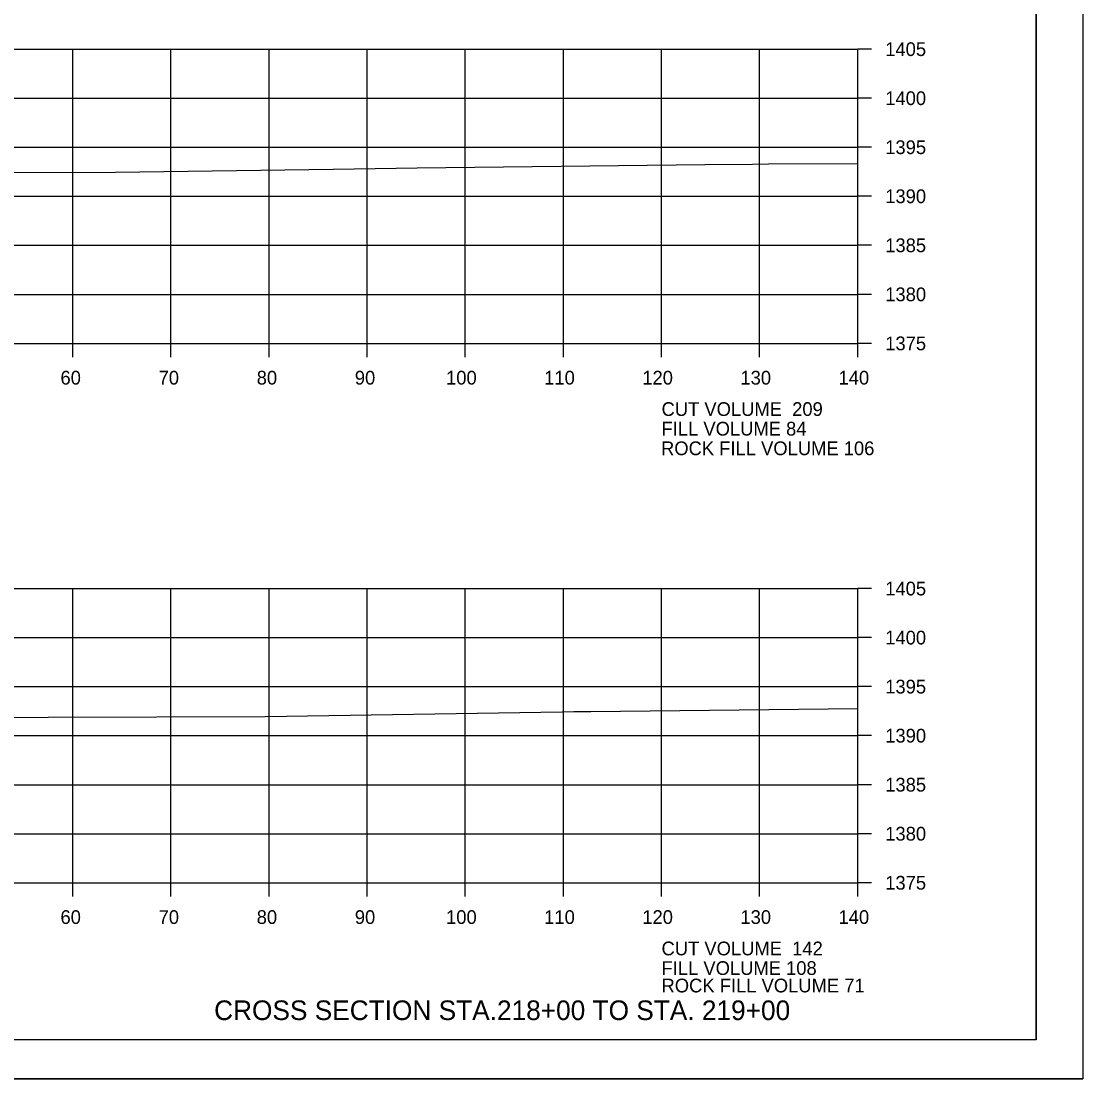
# Model space of a CAD drawing. Extents: x 1374311 to 1383814, y 384102 to 406278.
# Drawn here: x 1382694.8 to 1382803, y 405425.1 to 405532.9 of the extents above; entities that cross this region are included whole.
import ezdxf

# ---------------------------------------------------------------- set-up
doc = ezdxf.new("R2010")
doc.units = 0
for name, color, linetype in [('R_Axis', 7, 'Continuous'), ('R_Axis Annot', 7, 'Continuous'), ('R_Border', 7, 'Continuous'), ('R_Draft', 7, 'Continuous'), ('R_Exist Surface', 7, 'Continuous'), ('R_Fin Surface', 7, 'Continuous'), ('R_Grid', 7, 'Continuous'), ('R_No Plot', 7, 'Continuous')]:
    doc.layers.add(name, color=color, linetype=linetype)

msp = doc.modelspace()

# ---------------------------------------------------------------- linework, layer by layer
at = {"layer": 'R_Axis'}
for p, q in [((1382780.07, 405500.07), (1382780.07, 405530.07)), ((1382781.47, 405530.07), (1382780.07, 405530.07)), ((1382781.47, 405525.07), (1382780.07, 405525.07)), ((1382781.47, 405520.07), (1382780.07, 405520.07)), ((1382781.47, 405515.07), (1382780.07, 405515.07)), ((1382781.47, 405510.07), (1382780.07, 405510.07)), ((1382781.47, 405505.07), (1382780.07, 405505.07)), ((1382500.07, 405500.07), (1382780.07, 405500.07)), ((1382700.07, 405498.67), (1382700.07, 405500.07)), ((1382710.07, 405498.67), (1382710.07, 405500.07)), ((1382720.07, 405498.67), (1382720.07, 405500.07)), ((1382730.07, 405498.67), (1382730.07, 405500.07)), ((1382740.07, 405498.67), (1382740.07, 405500.07)), ((1382750.07, 405498.67), (1382750.07, 405500.07)), ((1382760.07, 405498.67), (1382760.07, 405500.07)), ((1382770.07, 405498.67), (1382770.07, 405500.07)), ((1382780.07, 405498.67), (1382780.07, 405500.07)), ((1382781.47, 405500.07), (1382780.07, 405500.07)), ((1382780.07, 405445.07), (1382780.07, 405475.07)), ((1382781.47, 405475.07), (1382780.07, 405475.07)), ((1382781.47, 405470.07), (1382780.07, 405470.07)), ((1382781.47, 405465.07), (1382780.07, 405465.07)), ((1382781.47, 405460.07), (1382780.07, 405460.07)), ((1382781.47, 405455.07), (1382780.07, 405455.07)), ((1382781.47, 405450.07), (1382780.07, 405450.07)), ((1382500.07, 405445.07), (1382780.07, 405445.07)), ((1382700.07, 405443.67), (1382700.07, 405445.07)), ((1382710.07, 405443.67), (1382710.07, 405445.07)), ((1382720.07, 405443.67), (1382720.07, 405445.07)), ((1382730.07, 405443.67), (1382730.07, 405445.07)), ((1382740.07, 405443.67), (1382740.07, 405445.07)), ((1382750.07, 405443.67), (1382750.07, 405445.07)), ((1382760.07, 405443.67), (1382760.07, 405445.07)), ((1382770.07, 405443.67), (1382770.07, 405445.07)), ((1382780.07, 405443.67), (1382780.07, 405445.07)), ((1382781.47, 405445.07), (1382780.07, 405445.07))]:
    msp.add_line(p, q, dxfattribs=at)
at = {"layer": 'R_Border'}
for q in [(1382798.25, 405634.53), (1382482.07, 405429.07)]:
    msp.add_line((1382798.25, 405429.07), q, dxfattribs=at)
at = {"layer": 'R_Exist Surface'}
for points in [[(1382692.19, 405517.5), (1382704.42, 405517.53), (1382726.6, 405517.84), (1382735.15, 405517.97), (1382764.49, 405518.31), (1382769.35, 405518.36), (1382770.96, 405518.38), (1382780.07, 405518.41)], [(1382681.86, 405461.93), (1382697.57, 405461.94), (1382719.67, 405462.01), (1382749.93, 405462.49), (1382751.12, 405462.52), (1382752.85, 405462.53), (1382780.07, 405462.83)]]:
    msp.add_lwpolyline(points, dxfattribs=at)
at = {"layer": 'R_Grid'}
for p, q in [((1382500.07, 405530.07), (1382780.07, 405530.07)), ((1382700.07, 405500.07), (1382700.07, 405530.07)), ((1382710.07, 405500.07), (1382710.07, 405530.07)), ((1382720.07, 405500.07), (1382720.07, 405530.07)), ((1382730.07, 405500.07), (1382730.07, 405530.07)), ((1382740.07, 405500.07), (1382740.07, 405530.07)), ((1382750.07, 405500.07), (1382750.07, 405530.07)), ((1382760.07, 405500.07), (1382760.07, 405530.07)), ((1382770.07, 405500.07), (1382770.07, 405530.07)), ((1382780.07, 405500.07), (1382780.07, 405530.07)), ((1382500.07, 405525.07), (1382780.07, 405525.07)), ((1382500.07, 405520.07), (1382780.07, 405520.07)), ((1382500.07, 405515.07), (1382780.07, 405515.07)), ((1382500.07, 405510.07), (1382780.07, 405510.07)), ((1382500.07, 405505.07), (1382780.07, 405505.07)), ((1382500.07, 405500.07), (1382780.07, 405500.07)), ((1382500.07, 405475.07), (1382780.07, 405475.07)), ((1382700.07, 405445.07), (1382700.07, 405475.07)), ((1382710.07, 405445.07), (1382710.07, 405475.07)), ((1382720.07, 405445.07), (1382720.07, 405475.07)), ((1382730.07, 405445.07), (1382730.07, 405475.07)), ((1382740.07, 405445.07), (1382740.07, 405475.07)), ((1382750.07, 405445.07), (1382750.07, 405475.07)), ((1382760.07, 405445.07), (1382760.07, 405475.07)), ((1382770.07, 405445.07), (1382770.07, 405475.07)), ((1382780.07, 405445.07), (1382780.07, 405475.07)), ((1382500.07, 405470.07), (1382780.07, 405470.07)), ((1382500.07, 405465.07), (1382780.07, 405465.07)), ((1382500.07, 405460.07), (1382780.07, 405460.07)), ((1382500.07, 405455.07), (1382780.07, 405455.07)), ((1382500.07, 405450.07), (1382780.07, 405450.07)), ((1382500.07, 405445.07), (1382780.07, 405445.07))]:
    msp.add_line(p, q, dxfattribs=at)
at = {"layer": 'R_No Plot'}
msp.add_line((1382469.67, 405425.09), (1382803, 405425.09), dxfattribs=at)
for points in [[(1382469.66, 405638.42), (1382803, 405638.42), (1382803, 405425.08), (1382469.66, 405425.08)], [(1382715.99, 405634.53), (1382715.99, 405624.65), (1382751.72, 405624.65), (1382751.72, 405621.73), (1382774.92, 405621.73), (1382774.92, 405597.39), (1382798.25, 405597.39), (1382798.25, 405429.07), (1382482.07, 405429.07), (1382482.07, 405634.53)]]:
    msp.add_lwpolyline(points, close=True, dxfattribs=at)

# ---------------------------------------------------------------- texts
at = {"layer": 'R_Axis Annot'}
for s, p in [('1405', (1382782.87, 405529.37)), ('1400', (1382782.87, 405524.37)), ('1395', (1382782.87, 405519.37)), ('1390', (1382782.87, 405514.37)), ('1385', (1382782.87, 405509.37)), ('1380', (1382782.87, 405504.37)), ('1375', (1382782.87, 405499.37)), ('60', (1382698.81, 405495.87)), ('70', (1382708.81, 405495.87)), ('80', (1382718.81, 405495.87)), ('90', (1382728.81, 405495.87)), ('100', (1382738.11, 405495.87)), ('110', (1382748.11, 405495.87)), ('120', (1382758.11, 405495.87)), ('130', (1382768.11, 405495.87)), ('140', (1382778.11, 405495.87)), ('CUT VOLUME  209', (1382760.07, 405492.67)), ('FILL VOLUME 84', (1382760.07, 405490.67)), ('1405', (1382782.87, 405474.37)), ('1400', (1382782.87, 405469.37)), ('1395', (1382782.87, 405464.37)), ('1390', (1382782.87, 405459.37)), ('1385', (1382782.87, 405454.37)), ('1380', (1382782.87, 405449.37)), ('1375', (1382782.87, 405444.37)), ('60', (1382698.81, 405440.87)), ('70', (1382708.81, 405440.87)), ('80', (1382718.81, 405440.87)), ('90', (1382728.81, 405440.87)), ('100', (1382738.11, 405440.87)), ('110', (1382748.11, 405440.87)), ('120', (1382758.11, 405440.87)), ('130', (1382768.11, 405440.87)), ('140', (1382778.11, 405440.87)), ('CUT VOLUME  142', (1382760.07, 405437.67)), ('FILL VOLUME 108', (1382760.07, 405435.67))]:
    msp.add_text(s, height=1.4, dxfattribs=at).set_placement(p)
at = {"layer": 'R_Draft'}
msp.add_text('CROSS SECTION STA.218+00 TO STA. 219+00', height=2, dxfattribs=at).set_placement((1382714.47, 405431.07))
at = {"layer": 'R_Fin Surface'}
for s, p in [('ROCK FILL VOLUME 106', (1382760.02, 405488.67)), ('ROCK FILL VOLUME 71', (1382760.07, 405433.89))]:
    msp.add_text(s, height=1.4, dxfattribs=at).set_placement(p)

doc.saveas('drawing.dxf')
